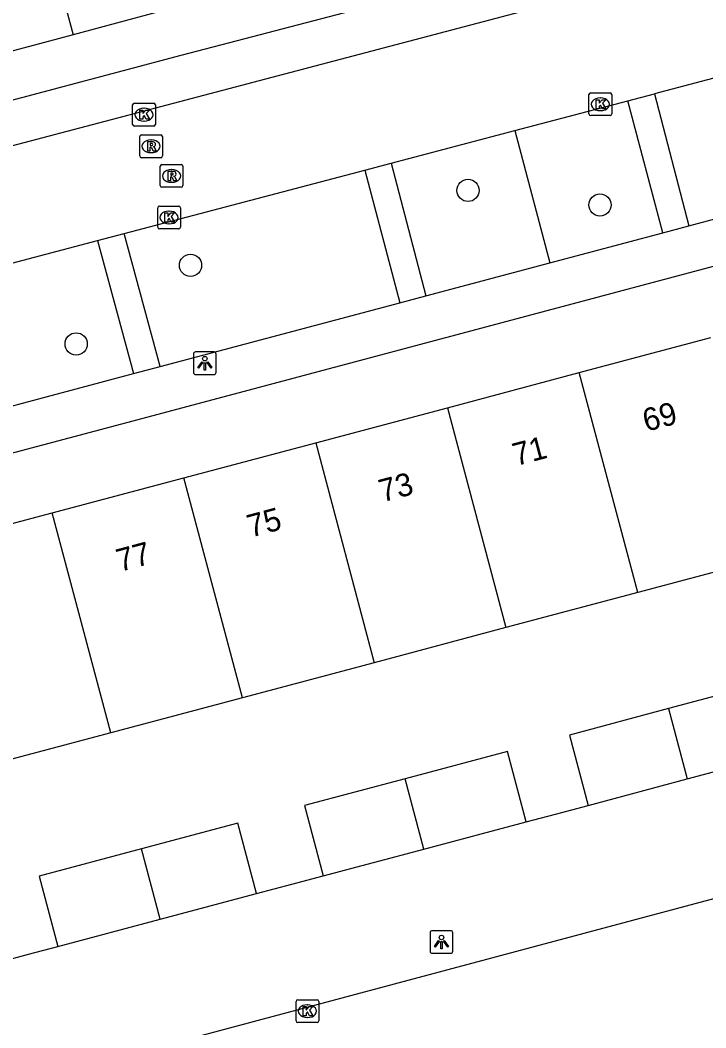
# Model space of a CAD drawing. Extents: x 162542 to 163144, y 380786 to 381511.
# Drawn here: x 163001.38 to 163031.56, y 381157.4 to 381201.72 of the extents above; entities that cross this region are included whole.
import ezdxf

# ---------------------------------------------------------------- set-up
doc = ezdxf.new("R2010")
doc.units = 0
for name, color, linetype in [('IMGEO_Boom', 7, 'Continuous'), ('IMGEO_Groenvoorziening', 7, 'Continuous'), ('IMGEO_Kolk', 7, 'Continuous'), ('IMGEO_Lichtpunt', 7, 'Continuous'), ('IMGEO_Pand', 7, 'Continuous'), ('IMGEO_Pand_nummerreeks', 7, 'Continuous'), ('IMGEO_Parkeervlak_open', 7, 'Continuous'), ('IMGEO_Rijbaan_lokaal_open', 7, 'Continuous'), ('IMGEO_Rioolput', 7, 'Continuous'), ('IMGEO_Voetpad_open', 7, 'Continuous')]:
    doc.layers.add(name, color=color, linetype=linetype)

msp = doc.modelspace()

# ---------------------------------------------------------------- linework, layer by layer
at = {"layer": 'IMGEO_Boom'}
for centre in [(163021.094, 381194.234), (163026.899, 381193.597), (163008.882, 381190.943), (163003.85, 381187.483)]:
    msp.add_circle(centre, 0.489, dxfattribs=at)
at = {"layer": 'IMGEO_Groenvoorziening'}
msp.add_lwpolyline([(163023.16, 381196.872), (163024.694, 381191.05)], dxfattribs=at)
at = {"layer": 'IMGEO_Kolk'}
for p, q in [((163026.416, 381197.599), (163026.416, 381198.451)), ((163026.491, 381198.525), (163027.343, 381198.525)), ((163026.904, 381198.305), (163026.929, 381198.305)), ((163027.417, 381198.451), (163027.417, 381197.599)), ((163006.335, 381197.14), (163006.335, 381197.992)), ((163006.41, 381198.066), (163007.262, 381198.066)), ((163006.823, 381197.846), (163006.848, 381197.846)), ((163007.336, 381197.992), (163007.336, 381197.14)), ((163026.927, 381197.745), (163026.902, 381197.745)), ((163006.846, 381197.286), (163006.821, 381197.286)), ((163027.343, 381197.525), (163026.491, 381197.525)), ((163007.262, 381197.066), (163006.41, 381197.066)), ((163007.436, 381192.618), (163007.436, 381193.47)), ((163007.511, 381193.544), (163008.363, 381193.544)), ((163007.924, 381193.324), (163007.949, 381193.324)), ((163008.437, 381193.47), (163008.437, 381192.618)), ((163008.363, 381192.544), (163007.511, 381192.544)), ((163007.947, 381192.764), (163007.922, 381192.764)), ((163013.524, 381157.706), (163013.524, 381158.558)), ((163013.599, 381158.632), (163014.451, 381158.632)), ((163014.012, 381158.412), (163014.037, 381158.412)), ((163014.525, 381158.558), (163014.525, 381157.706)), ((163014.035, 381157.852), (163014.01, 381157.852)), ((163014.451, 381157.632), (163013.599, 381157.632))]:
    msp.add_line(p, q, dxfattribs=at)
for points in [[(163026.416, 381197.599), (163026.416, 381198.451)], [(163026.491, 381198.525), (163027.343, 381198.525)], [(163026.737, 381198.225), (163026.86, 381198.225), (163026.86, 381198.074), (163026.99, 381198.225), (163027.154, 381198.225), (163027.008, 381198.074), (163027.161, 381197.825), (163027.009, 381197.825), (163026.924, 381197.989), (163026.86, 381197.922), (163026.86, 381197.825), (163026.737, 381197.825), (163026.737, 381198.225)], [(163027.417, 381198.451), (163027.417, 381197.599)], [(163006.335, 381197.14), (163006.335, 381197.992)], [(163006.41, 381198.066), (163007.262, 381198.066)], [(163006.656, 381197.766), (163006.779, 381197.766), (163006.779, 381197.615), (163006.909, 381197.766), (163007.073, 381197.766), (163006.927, 381197.615), (163007.08, 381197.366), (163006.928, 381197.366), (163006.843, 381197.53), (163006.779, 381197.463), (163006.779, 381197.366), (163006.656, 381197.366), (163006.656, 381197.766)], [(163007.336, 381197.992), (163007.336, 381197.14)], [(163027.343, 381197.525), (163026.491, 381197.525)], [(163007.262, 381197.066), (163006.41, 381197.066)], [(163007.436, 381192.618), (163007.436, 381193.47)], [(163007.511, 381193.544), (163008.363, 381193.544)], [(163007.757, 381193.244), (163007.88, 381193.244), (163007.88, 381193.093), (163008.01, 381193.244), (163008.174, 381193.244), (163008.028, 381193.093), (163008.181, 381192.844), (163008.029, 381192.844), (163007.944, 381193.008), (163007.88, 381192.941), (163007.88, 381192.844), (163007.757, 381192.844), (163007.757, 381193.244)], [(163008.437, 381193.47), (163008.437, 381192.618)], [(163008.363, 381192.544), (163007.511, 381192.544)], [(163013.524, 381157.706), (163013.524, 381158.558)], [(163013.599, 381158.632), (163014.451, 381158.632)], [(163013.845, 381158.332), (163013.968, 381158.332), (163013.968, 381158.181), (163014.098, 381158.332), (163014.262, 381158.332), (163014.116, 381158.181), (163014.269, 381157.932), (163014.117, 381157.932), (163014.032, 381158.096), (163013.968, 381158.029), (163013.968, 381157.932), (163013.845, 381157.932), (163013.845, 381158.332)], [(163014.525, 381158.558), (163014.525, 381157.706)], [(163014.451, 381157.632), (163013.599, 381157.632)]]:
    msp.add_lwpolyline(points, dxfattribs=at)
for centre, start, end in [((163026.493, 381198.449), 91.552, 178.448), ((163026.493, 381198.449), 91.552, 178.448), ((163027.341, 381198.449), 1.552, 88.448), ((163027.341, 381198.449), 1.552, 88.448), ((163006.412, 381197.99), 91.552, 178.448), ((163006.412, 381197.99), 91.552, 178.448), ((163007.26, 381197.99), 1.552, 88.448), ((163007.26, 381197.99), 1.552, 88.448), ((163026.493, 381197.601), 181.552, 268.448), ((163026.493, 381197.601), 181.552, 268.448), ((163027.341, 381197.601), 271.552, 358.448), ((163027.341, 381197.601), 271.552, 358.448), ((163006.412, 381197.142), 181.552, 268.448), ((163006.412, 381197.142), 181.552, 268.448), ((163007.26, 381197.142), 271.552, 358.448), ((163007.26, 381197.142), 271.552, 358.448), ((163007.513, 381193.468), 91.552, 178.448), ((163007.513, 381193.468), 91.552, 178.448), ((163008.361, 381193.468), 1.552, 88.448), ((163008.361, 381193.468), 1.552, 88.448), ((163007.513, 381192.62), 181.552, 268.448), ((163007.513, 381192.62), 181.552, 268.448), ((163008.361, 381192.62), 271.552, 358.448), ((163008.361, 381192.62), 271.552, 358.448), ((163013.601, 381158.556), 91.552, 178.448), ((163013.601, 381158.556), 91.552, 178.448), ((163014.449, 381158.556), 1.552, 88.448), ((163014.449, 381158.556), 1.552, 88.448), ((163013.601, 381157.708), 181.552, 268.448), ((163013.601, 381157.708), 181.552, 268.448), ((163014.449, 381157.708), 271.552, 358.448), ((163014.449, 381157.708), 271.552, 358.448)]:
    msp.add_arc(centre, 0.0765, start, end, dxfattribs=at)
for centre, major_axis, ratio, start_param, end_param in [((163026.903, 381198.025), (-0.387, 0.002), 0.722429, 4.712389, 7.853982), ((163026.928, 381198.025), (-0.39, 0.002), 0.717154, 1.570796, 4.712389), ((163006.822, 381197.566), (-0.387, 0.002), 0.722429, 4.712389, 7.853982), ((163006.847, 381197.566), (-0.39, 0.002), 0.717154, 1.570796, 4.712389), ((163007.923, 381193.044), (-0.387, 0.002), 0.722429, 4.712389, 7.853982), ((163007.948, 381193.044), (-0.39, 0.002), 0.717154, 1.570796, 4.712389), ((163014.011, 381158.132), (-0.387, 0.002), 0.722429, 4.712389, 7.853982), ((163014.036, 381158.132), (-0.39, 0.002), 0.717154, 1.570796, 4.712389)]:
    msp.add_ellipse(centre, major_axis=major_axis, ratio=ratio, start_param=start_param, end_param=end_param, dxfattribs=at)
at = {"layer": 'IMGEO_Lichtpunt'}
for p, q in [((163009.013, 381187.037), (163009.013, 381186.23)), ((163009.013, 381187.037), (163009.013, 381186.23)), ((163009.915, 381187.132), (163009.107, 381187.132)), ((163009.915, 381187.132), (163009.107, 381187.132)), ((163010.009, 381186.23), (163010.009, 381187.037)), ((163010.009, 381186.23), (163010.009, 381187.037)), ((163009.107, 381186.136), (163009.915, 381186.136)), ((163009.107, 381186.136), (163009.915, 381186.136)), ((163019.427, 381161.578), (163019.427, 381160.771)), ((163019.427, 381161.578), (163019.427, 381160.771)), ((163020.329, 381161.673), (163019.521, 381161.673)), ((163020.329, 381161.673), (163019.521, 381161.673)), ((163020.423, 381160.771), (163020.423, 381161.578)), ((163020.423, 381160.771), (163020.423, 381161.578)), ((163019.521, 381160.677), (163020.329, 381160.677)), ((163019.521, 381160.677), (163020.329, 381160.677))]:
    msp.add_line(p, q, dxfattribs=at)
for points in [[(163009.387, 381186.701), (163009.426, 381186.673), (163009.238, 381186.411), (163009.2, 381186.438), (163009.387, 381186.701)], [(163009.489, 381186.653), (163009.536, 381186.653), (163009.536, 381186.331), (163009.489, 381186.331), (163009.489, 381186.653)], [(163009.599, 381186.673), (163009.637, 381186.7), (163009.824, 381186.438), (163009.785, 381186.41), (163009.599, 381186.673)], [(163019.801, 381161.242), (163019.84, 381161.214), (163019.652, 381160.952), (163019.614, 381160.979), (163019.801, 381161.242)], [(163019.903, 381161.194), (163019.95, 381161.194), (163019.95, 381160.872), (163019.903, 381160.872), (163019.903, 381161.194)], [(163020.013, 381161.214), (163020.051, 381161.241), (163020.238, 381160.979), (163020.199, 381160.951), (163020.013, 381161.214)]]:
    msp.add_lwpolyline(points, dxfattribs=at)
for centre in [(163009.512, 381186.835), (163019.926, 381161.376)]:
    msp.add_circle(centre, 0.0994, dxfattribs=at)
for centre, start, end in [((163009.107, 381187.037), 90, 180), ((163009.107, 381187.037), 90, 180), ((163009.915, 381187.037), 0, 90), ((163009.915, 381187.037), 0, 90), ((163009.107, 381186.23), 180, 270), ((163009.107, 381186.23), 180, 270), ((163009.915, 381186.23), 270, 0), ((163009.915, 381186.23), 270, 360), ((163019.521, 381161.578), 90, 180), ((163019.521, 381161.578), 90, 180), ((163020.329, 381161.578), 0, 90), ((163020.329, 381161.578), 0, 90), ((163019.521, 381160.771), 180, 270), ((163019.521, 381160.771), 180, 270), ((163020.329, 381160.771), 270, 0), ((163020.329, 381160.771), 270, 360)]:
    msp.add_arc(centre, 0.0946, start, end, dxfattribs=at)
at = {"layer": 'IMGEO_Pand'}
for points in [[(163025.988, 381186.221), (163031.786, 381187.764)], [(163020.19, 381184.678), (163025.988, 381186.221)], [(163028.561, 381176.544), (163025.988, 381186.221)], [(163014.392, 381183.134), (163020.19, 381184.678)], [(163020.19, 381184.678), (163022.763, 381175.002)], [(163008.594, 381181.591), (163014.392, 381183.134)], [(163014.392, 381183.134), (163016.964, 381173.459)], [(163002.793, 381180.057), (163008.594, 381181.591)], [(163011.166, 381171.917), (163008.594, 381181.591)], [(162996.995, 381178.514), (163002.793, 381180.057)], [(163005.368, 381170.374), (163002.793, 381180.057)], [(163034.359, 381178.087), (163028.561, 381176.544)], [(163028.561, 381176.544), (163022.763, 381175.002)], [(163022.763, 381175.002), (163016.964, 381173.459)], [(163016.964, 381173.459), (163011.166, 381171.917)], [(163034.881, 381169.447), (163034.059, 381172.539), (163029.918, 381171.439)], [(163011.166, 381171.917), (163005.368, 381170.374)], [(163029.918, 381171.439), (163025.553, 381170.278), (163026.375, 381167.186)], [(163029.918, 381171.439), (163030.741, 381168.346)], [(163005.368, 381170.374), (162999.569, 381168.831)], [(163023.648, 381166.461), (163022.826, 381169.553), (163018.321, 381168.356)], [(163030.741, 381168.346), (163034.881, 381169.447)], [(163018.321, 381168.356), (163013.902, 381167.181), (163014.724, 381164.088)], [(163019.143, 381165.263), (163018.321, 381168.356)], [(163026.375, 381167.186), (163030.741, 381168.346)], [(163011.784, 381163.306), (163010.962, 381166.399), (163006.724, 381165.272)], [(163019.143, 381165.263), (163023.648, 381166.461)], [(163006.724, 381165.272), (163002.227, 381164.077), (163003.048, 381160.984)], [(163007.546, 381162.18), (163006.724, 381165.272)], [(163014.724, 381164.088), (163019.143, 381165.263)], [(163007.546, 381162.18), (163011.784, 381163.306)], [(163003.048, 381160.984), (163007.546, 381162.18)]]:
    msp.add_lwpolyline(points, dxfattribs=at)
at = {"layer": 'IMGEO_Parkeervlak_open'}
for points in [[(163023.648, 381166.461), (163024.942, 381166.805), (163026.375, 381167.186)], [(163011.784, 381163.306), (163013.345, 381163.721), (163014.724, 381164.088)], [(163000.382, 381160.275), (163001.748, 381160.638), (163003.048, 381160.984)]]:
    msp.add_lwpolyline(points, dxfattribs=at)
at = {"layer": 'IMGEO_Rijbaan_lokaal_open'}
for points in [[(163029.671, 381203.749), (162939.834, 381180.075), (162923.178, 381175.528)], [(163034.468, 381199.853), (163029.293, 381198.489)], [(163023.16, 381196.872), (163028.123, 381198.18)], [(163028.123, 381198.18), (163029.293, 381198.489)], [(163017.711, 381195.436), (163023.16, 381196.872)], [(163005.956, 381192.338), (163016.547, 381195.13)], [(163016.547, 381195.13), (163017.711, 381195.436)], [(162994.468, 381189.311), (163004.787, 381192.03)], [(163004.787, 381192.03), (163005.956, 381192.338)], [(162947.453, 381140.539), (163071.786, 381173.732)]]:
    msp.add_lwpolyline(points, dxfattribs=at)
at = {"layer": 'IMGEO_Rioolput'}
for p, q in [((163006.645, 381195.749), (163006.645, 381196.601)), ((163006.72, 381196.675), (163007.572, 381196.675)), ((163007.133, 381196.455), (163007.158, 381196.455)), ((163007.646, 381196.601), (163007.646, 381195.749)), ((163007.156, 381195.895), (163007.131, 381195.895)), ((163007.572, 381195.675), (163006.72, 381195.675)), ((163007.548, 381194.448), (163007.548, 381195.3)), ((163007.623, 381195.374), (163008.475, 381195.374)), ((163008.036, 381195.154), (163008.061, 381195.154)), ((163008.549, 381195.3), (163008.549, 381194.448)), ((163008.059, 381194.594), (163008.034, 381194.594)), ((163008.475, 381194.374), (163007.623, 381194.374))]:
    msp.add_line(p, q, dxfattribs=at)
for points in [[(163006.645, 381195.749), (163006.645, 381196.601)], [(163006.72, 381196.675), (163007.572, 381196.675)], [(163007.234, 381196.373), (163006.982, 381196.375), (163006.982, 381195.975)], [(163007.646, 381196.601), (163007.646, 381195.749)], [(163006.982, 381195.975), (163007.106, 381195.975), (163007.106, 381196.137), (163007.117, 381196.137)], [(163007.16, 381196.294), (163007.106, 381196.294), (163007.106, 381196.213)], [(163007.106, 381196.213), (163007.158, 381196.213)], [(163007.164, 381196.108), (163007.235, 381195.975), (163007.375, 381195.975), (163007.31, 381196.101)], [(163007.572, 381195.675), (163006.72, 381195.675)], [(163007.548, 381194.448), (163007.548, 381195.3)], [(163007.623, 381195.374), (163008.475, 381195.374)], [(163008.137, 381195.072), (163007.885, 381195.074), (163007.885, 381194.674)], [(163008.549, 381195.3), (163008.549, 381194.448)], [(163007.885, 381194.674), (163008.009, 381194.674), (163008.009, 381194.836), (163008.02, 381194.836)], [(163008.063, 381194.993), (163008.009, 381194.993), (163008.009, 381194.912)], [(163008.009, 381194.912), (163008.061, 381194.912)], [(163008.067, 381194.807), (163008.138, 381194.674), (163008.278, 381194.674), (163008.213, 381194.8)], [(163008.475, 381194.374), (163007.623, 381194.374)]]:
    msp.add_lwpolyline(points, dxfattribs=at)
for centre, radius, start, end in [((163006.722, 381196.599), 0.0765, 91.552, 178.448), ((163006.722, 381196.599), 0.0765, 91.552, 178.448), ((163007.233, 381196.263), 0.109, 350.3612, 89.416), ((163007.57, 381196.599), 0.0765, 1.552, 88.448), ((163007.57, 381196.599), 0.0765, 1.552, 88.448), ((163007.116, 381196.084), 0.0533, 26.0293, 88.6989), ((163007.142, 381196.402), 0.19, 274.7715, 282.9687), ((163007.166, 381196.198), 0.0964, 77.0061, 93.1865), ((163007.18, 381196.255), 0.0378, 276.6634, 79.6772), ((163007.231, 381196.263), 0.112, 277.5842, 350.9817), ((163007.215, 381196.048), 0.108, 29.5134, 73.7905), ((163006.722, 381195.751), 0.0765, 181.552, 268.448), ((163006.722, 381195.751), 0.0765, 181.552, 268.448), ((163007.57, 381195.751), 0.0765, 271.552, 358.448), ((163007.57, 381195.751), 0.0765, 271.552, 358.448), ((163007.625, 381195.298), 0.0765, 91.552, 178.448), ((163007.625, 381195.298), 0.0765, 91.552, 178.448), ((163008.136, 381194.962), 0.109, 350.3612, 89.416), ((163008.473, 381195.298), 0.0765, 1.552, 88.448), ((163008.473, 381195.298), 0.0765, 1.552, 88.448), ((163008.019, 381194.783), 0.0533, 26.0293, 88.6989), ((163008.045, 381195.101), 0.19, 274.7715, 282.9687), ((163008.069, 381194.897), 0.0964, 77.0061, 93.1865), ((163008.083, 381194.954), 0.0378, 276.6634, 79.6772), ((163008.134, 381194.962), 0.112, 277.5842, 350.9817), ((163008.118, 381194.747), 0.108, 29.5134, 73.7905), ((163007.625, 381194.45), 0.0765, 181.552, 268.448), ((163007.625, 381194.45), 0.0765, 181.552, 268.448), ((163008.473, 381194.45), 0.0765, 271.552, 358.448), ((163008.473, 381194.45), 0.0765, 271.552, 358.448)]:
    msp.add_arc(centre, radius, start, end, dxfattribs=at)
for centre, major_axis, ratio, start_param, end_param in [((163007.132, 381196.175), (-0.387, 0.002), 0.722429, 4.712389, 7.853982), ((163007.157, 381196.175), (-0.39, 0.002), 0.717154, 1.570796, 4.712389), ((163008.035, 381194.874), (-0.387, 0.002), 0.722429, 4.712389, 7.853982), ((163008.06, 381194.874), (-0.39, 0.002), 0.717154, 1.570796, 4.712389)]:
    msp.add_ellipse(centre, major_axis=major_axis, ratio=ratio, start_param=start_param, end_param=end_param, dxfattribs=at)
at = {"layer": 'IMGEO_Voetpad_open'}
for points in [[(163001.476, 381209.428), (163003.712, 381201.081)], [(163010.781, 381207.905), (163009.272, 381202.57), (163003.712, 381201.081)], [(162968.263, 381189.504), (163008.469, 381200.178), (163009.881, 381200.547), (163029.17, 381205.595), (163029.671, 381203.749)], [(163003.712, 381201.081), (162966.985, 381191.284), (162966.757, 381191.138)], [(163030.813, 381192.679), (163037.007, 381194.327), (163035.481, 381200.125)], [(163029.667, 381192.374), (163028.123, 381198.18)], [(163029.293, 381198.489), (163030.813, 381192.679)], [(163048.392, 381195.282), (163005.842, 381183.958), (162943.75, 381167.455), (162938.228, 381165.977)], [(163016.547, 381195.13), (163018.097, 381189.294)], [(163017.711, 381195.436), (163019.244, 381189.6)], [(163024.694, 381191.05), (163029.667, 381192.374)], [(163029.667, 381192.374), (163030.813, 381192.679)], [(163004.787, 381192.03), (163006.379, 381186.176)], [(163007.54, 381186.484), (163005.956, 381192.338)], [(163019.244, 381189.6), (163024.694, 381191.05)], [(163007.54, 381186.484), (163018.097, 381189.294)], [(163018.097, 381189.294), (163019.244, 381189.6)], [(162996.039, 381183.424), (163006.379, 381186.176)], [(163006.379, 381186.176), (163007.54, 381186.484)]]:
    msp.add_lwpolyline(points, dxfattribs=at)

# ---------------------------------------------------------------- texts
at = {"layer": 'IMGEO_Pand_nummerreeks'}
for s, rotation, p in [('69', 14.7151, (163028.931, 381183.614)), ('71', 14.7865, (163023.206, 381182.105)), ('73', 14.8586, (163017.323, 381180.51)), ('75', 15.0581, (163011.525, 381178.958)), ('77', 14.9854, (163005.77, 381177.45))]:
    msp.add_text(s, height=1, rotation=rotation, dxfattribs=at).set_placement(p)

doc.saveas('drawing.dxf')
